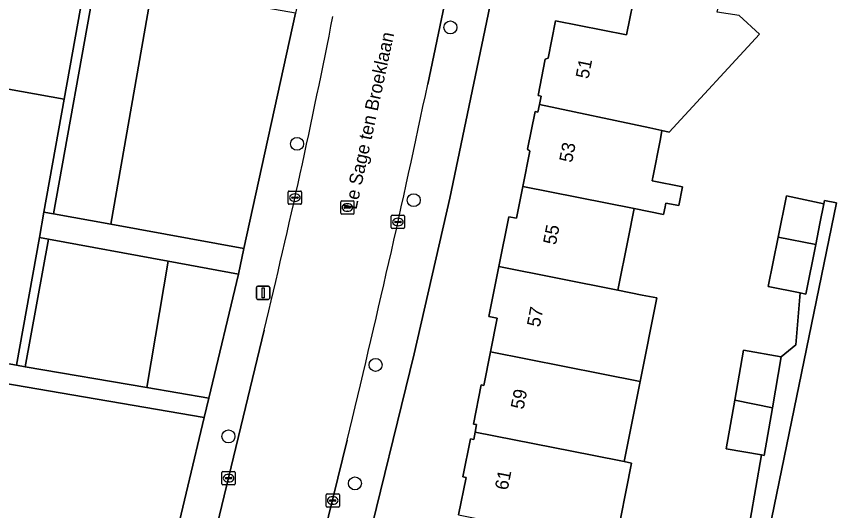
# Model space of a CAD drawing. Extents: x 161402 to 161933, y 381647 to 382315.
# Drawn here: x 161758.7 to 161820.4, y 381796.3 to 381833.6 of the extents above; entities that cross this region are included whole.
import ezdxf

# ---------------------------------------------------------------- set-up
doc = ezdxf.new("R2010")
doc.units = 0
for name, color, linetype in [('IMGEO_Boom', 7, 'Continuous'), ('IMGEO_Erf', 7, 'Continuous'), ('IMGEO_Groenvoorziening', 7, 'Continuous'), ('IMGEO_Kolk', 7, 'Continuous'), ('IMGEO_Lichtmast', 7, 'Continuous'), ('IMGEO_Openbare_ruimte_label', 7, 'Continuous'), ('IMGEO_Pand', 7, 'Continuous'), ('IMGEO_Pand_nummerreeks', 7, 'Continuous'), ('IMGEO_Rijbaan_lokaal_open', 7, 'Continuous'), ('IMGEO_Rioolput', 7, 'Continuous'), ('IMGEO_Voetpad_open', 7, 'Continuous')]:
    doc.layers.add(name, color=color, linetype=linetype)

msp = doc.modelspace()

# ---------------------------------------------------------------- linework, layer by layer
at = {"layer": 'IMGEO_Boom'}
for centre in [(161791.354, 381832.732), (161779.804, 381823.965), (161788.59, 381819.722), (161785.722, 381807.314), (161774.634, 381801.927), (161784.165, 381798.391)]:
    msp.add_circle(centre, 0.489, dxfattribs=at)
at = {"layer": 'IMGEO_Erf'}
for points in [[(161802.683, 381881.227), (161801.214, 381871.562), (161796.717, 381845.885), (161795.748, 381841.221), (161794.918, 381837.231), (161791.311, 381819.878), (161788.629, 381808.145), (161781.039, 381777.203)], [(161791.972, 381796.02), (161792.53, 381798.826), (161792.295, 381798.873), (161792.864, 381801.739), (161793.109, 381801.69), (161793.221, 381802.252), (161793.332, 381802.814), (161793.09, 381802.862), (161793.674, 381805.802), (161793.874, 381805.762), (161794.378, 381808.3), (161794.881, 381810.83), (161794.255, 381810.955), (161795.003, 381814.718), (161795.751, 381818.479), (161796.337, 381818.362), (161796.811, 381820.747), (161797.343, 381823.421), (161797.171, 381823.572), (161797.733, 381826.402), (161797.949, 381826.359), (161798.062, 381826.928), (161798.189, 381827.564), (161797.96, 381827.609), (161798.505, 381830.355), (161798.723, 381830.429), (161799.282, 381833.241), (161804.632, 381832.178), (161805.344, 381835.758)], [(161813.116, 381833.637), (161814.646, 381832.225), (161807.841, 381824.851), (161807.293, 381824.968), (161807.169, 381824.344), (161806.591, 381821.437), (161806.571, 381821.334), (161806.541, 381821.183), (161808.838, 381820.727), (161808.556, 381819.308), (161807.588, 381819.501), (161807.563, 381819.376), (161807.534, 381819.228), (161807.418, 381818.645), (161805.196, 381819.085), (161804.745, 381816.817), (161803.974, 381812.939), (161805.797, 381812.578), (161806.9, 381812.359), (161805.649, 381806.066), (161804.448, 381800.027), (161804.998, 381799.918), (161803.759, 381793.682)], [(161813.929, 381795.618), (161814.791, 381800.53), (161812.135, 381800.996), (161812.777, 381804.654), (161813.439, 381808.425), (161816.282, 381807.926), (161817.369, 381808.831), (161817.7, 381812.739), (161815.286, 381813.226), (161816.035, 381816.937), (161816.664, 381820.054), (161819.493, 381819.448), (161819.545, 381819.706), (161820.446, 381819.524), (161814.613, 381791.164)]]:
    msp.add_lwpolyline(points, dxfattribs=at)
at = {"layer": 'IMGEO_Groenvoorziening'}
for points in [[(161764.644, 381836.45), (161761.449, 381818.694), (161765.769, 381817.905), (161768.9, 381835.705)], [(161779.683, 381833.819), (161768.9, 381835.705), (161765.769, 381817.905), (161775.802, 381816.071)], [(161759.331, 381807.171), (161768.488, 381805.603), (161770.1, 381815.124), (161761.088, 381816.779)], [(161751.227, 381807.036), (161751.647, 381809.088), (161748.122, 381809.717), (161744.303, 381807.358), (161730.467, 381815.628), (161730.018, 381810.901), (161756.079, 381795.155), (161758.458, 381795.562), (161759.883, 381795.508), (161770.352, 381793.016), (161772.812, 381803.355)], [(161775.382, 381814.154), (161770.1, 381815.124), (161768.488, 381805.603), (161773.157, 381804.803)]]:
    msp.add_lwpolyline(points, close=True, dxfattribs=at)
at = {"layer": 'IMGEO_Kolk'}
for p, q in [((161779.141, 381819.484), (161779.141, 381820.336)), ((161779.216, 381820.41), (161780.068, 381820.41)), ((161779.629, 381820.19), (161779.654, 381820.19)), ((161780.142, 381820.336), (161780.142, 381819.484)), ((161779.4, 381819.904), (161779.4, 381819.916)), ((161779.838, 381819.867), (161779.44, 381819.867)), ((161779.443, 381819.953), (161779.841, 381819.953)), ((161779.652, 381819.63), (161779.627, 381819.63)), ((161779.884, 381819.916), (161779.884, 381819.904)), ((161780.068, 381819.41), (161779.216, 381819.41)), ((161786.903, 381817.655), (161786.903, 381818.507)), ((161786.978, 381818.581), (161787.83, 381818.581)), ((161787.391, 381818.361), (161787.416, 381818.361)), ((161787.904, 381818.507), (161787.904, 381817.655)), ((161787.162, 381818.075), (161787.162, 381818.087)), ((161787.6, 381818.038), (161787.202, 381818.038)), ((161787.205, 381818.124), (161787.603, 381818.124)), ((161787.414, 381817.801), (161787.389, 381817.801)), ((161787.646, 381818.087), (161787.646, 381818.075)), ((161787.83, 381817.581), (161786.978, 381817.581)), ((161774.148, 381798.356), (161774.148, 381799.208)), ((161774.223, 381799.282), (161775.075, 381799.282)), ((161775.149, 381799.208), (161775.149, 381798.356)), ((161774.407, 381798.776), (161774.407, 381798.788)), ((161774.845, 381798.739), (161774.447, 381798.739)), ((161774.45, 381798.825), (161774.848, 381798.825)), ((161774.636, 381799.062), (161774.661, 381799.062)), ((161774.891, 381798.788), (161774.891, 381798.776)), ((161775.075, 381798.282), (161774.223, 381798.282)), ((161774.659, 381798.502), (161774.634, 381798.502)), ((161781.987, 381796.671), (161781.987, 381797.523)), ((161782.062, 381797.597), (161782.914, 381797.597)), ((161782.475, 381797.377), (161782.5, 381797.377)), ((161782.988, 381797.523), (161782.988, 381796.671)), ((161782.246, 381797.091), (161782.246, 381797.103)), ((161782.684, 381797.054), (161782.286, 381797.054)), ((161782.289, 381797.14), (161782.687, 381797.14)), ((161782.498, 381796.817), (161782.473, 381796.817)), ((161782.73, 381797.103), (161782.73, 381797.091)), ((161782.914, 381796.597), (161782.062, 381796.597))]:
    msp.add_line(p, q, dxfattribs=at)
for points in [[(161779.141, 381819.484), (161779.141, 381820.336)], [(161779.216, 381820.41), (161780.068, 381820.41)], [(161780.142, 381820.336), (161780.142, 381819.484)], [(161780.068, 381819.41), (161779.216, 381819.41)], [(161786.903, 381817.655), (161786.903, 381818.507)], [(161786.978, 381818.581), (161787.83, 381818.581)], [(161787.904, 381818.507), (161787.904, 381817.655)], [(161787.83, 381817.581), (161786.978, 381817.581)], [(161774.148, 381798.356), (161774.148, 381799.208)], [(161774.223, 381799.282), (161775.075, 381799.282)], [(161775.149, 381799.208), (161775.149, 381798.356)], [(161775.075, 381798.282), (161774.223, 381798.282)], [(161781.987, 381796.671), (161781.987, 381797.523)], [(161782.062, 381797.597), (161782.914, 381797.597)], [(161782.988, 381797.523), (161782.988, 381796.671)], [(161782.914, 381796.597), (161782.062, 381796.597)]]:
    msp.add_lwpolyline(points, dxfattribs=at)
for centre, radius, start, end in [((161779.218, 381820.334), 0.0765, 91.55205, 178.44795), ((161779.218, 381820.334), 0.0765, 91.55205, 178.44795), ((161780.066, 381820.334), 0.0765, 1.55205, 88.44795), ((161780.066, 381820.334), 0.0765, 1.55205, 88.44795), ((161779.44, 381819.913), 0.0403, 85.87752, 175.75265), ((161779.437, 381819.903), 0.0366, 178.93798, 274.71019), ((161779.841, 381819.91), 0.043, 264.86636, 352.45326), ((161779.845, 381819.915), 0.0386, 1.73085, 96.63898), ((161779.218, 381819.486), 0.0765, 181.55205, 268.44795), ((161779.218, 381819.486), 0.0765, 181.55205, 268.44795), ((161780.066, 381819.486), 0.0765, 271.55205, 358.44795), ((161780.066, 381819.486), 0.0765, 271.55205, 358.44795), ((161786.98, 381818.505), 0.0765, 91.55205, 178.44795), ((161786.98, 381818.505), 0.0765, 91.55205, 178.44795), ((161787.828, 381818.505), 0.0765, 1.55205, 88.44795), ((161787.828, 381818.505), 0.0765, 1.55205, 88.44795), ((161787.202, 381818.084), 0.0403, 85.87752, 175.75265), ((161787.199, 381818.074), 0.0366, 178.93798, 274.71019), ((161787.603, 381818.081), 0.043, 264.86636, 352.45326), ((161787.607, 381818.086), 0.0386, 1.73085, 96.63898), ((161786.98, 381817.657), 0.0765, 181.55205, 268.44795), ((161786.98, 381817.657), 0.0765, 181.55205, 268.44795), ((161787.828, 381817.657), 0.0765, 271.55205, 358.44795), ((161787.828, 381817.657), 0.0765, 271.55205, 358.44795), ((161774.225, 381799.206), 0.0765, 91.55205, 178.44795), ((161774.225, 381799.206), 0.0765, 91.55205, 178.44795), ((161775.073, 381799.206), 0.0765, 1.55205, 88.44795), ((161775.073, 381799.206), 0.0765, 1.55205, 88.44795), ((161774.447, 381798.785), 0.0403, 85.87752, 175.75265), ((161774.444, 381798.775), 0.0366, 178.93798, 274.71019), ((161774.848, 381798.782), 0.043, 264.86636, 352.45326), ((161774.852, 381798.787), 0.0386, 1.73085, 96.63898), ((161774.225, 381798.358), 0.0765, 181.55205, 268.44795), ((161774.225, 381798.358), 0.0765, 181.55205, 268.44795), ((161775.073, 381798.358), 0.0765, 271.55205, 358.44795), ((161775.073, 381798.358), 0.0765, 271.55205, 358.44795), ((161782.064, 381797.521), 0.0765, 91.55205, 178.44795), ((161782.064, 381797.521), 0.0765, 91.55205, 178.44795), ((161782.912, 381797.521), 0.0765, 1.55205, 88.44795), ((161782.912, 381797.521), 0.0765, 1.55205, 88.44795), ((161782.286, 381797.1), 0.0403, 85.87752, 175.75265), ((161782.283, 381797.09), 0.0366, 178.93798, 274.71019), ((161782.687, 381797.097), 0.043, 264.86636, 352.45326), ((161782.691, 381797.102), 0.0386, 1.73085, 96.63898), ((161782.064, 381796.673), 0.0765, 181.55205, 268.44795), ((161782.064, 381796.673), 0.0765, 181.55205, 268.44795), ((161782.912, 381796.673), 0.0765, 271.55205, 358.44795), ((161782.912, 381796.673), 0.0765, 271.55205, 358.44795)]:
    msp.add_arc(centre, radius, start, end, dxfattribs=at)
for centre, major_axis, ratio, start_param, end_param in [((161779.628, 381819.91), (-0.387, 0.002), 0.722429, 4.712389, 7.853982), ((161779.653, 381819.91), (-0.39, 0.002), 0.717154, 1.570796, 4.712389), ((161787.39, 381818.081), (-0.387, 0.002), 0.722429, 4.712389, 7.853982), ((161787.415, 381818.081), (-0.39, 0.002), 0.717154, 1.570796, 4.712389), ((161774.635, 381798.782), (-0.387, 0.002), 0.722429, 4.712389, 7.853982), ((161774.66, 381798.782), (-0.39, 0.002), 0.717154, 1.570796, 4.712389), ((161782.474, 381797.097), (-0.387, 0.002), 0.722429, 4.712389, 7.853982), ((161782.499, 381797.097), (-0.39, 0.002), 0.717154, 1.570796, 4.712389)]:
    msp.add_ellipse(centre, major_axis=major_axis, ratio=ratio, start_param=start_param, end_param=end_param, dxfattribs=at)
at = {"layer": 'IMGEO_Lichtmast'}
for p, q in [((161776.753, 381812.35), (161776.753, 381813.15)), ((161776.753, 381813.15), (161776.753, 381812.35)), ((161776.853, 381813.25), (161777.643, 381813.25)), ((161777.643, 381813.25), (161776.853, 381813.25)), ((161777.743, 381813.15), (161777.743, 381812.35)), ((161777.743, 381812.35), (161777.743, 381813.15)), ((161777.643, 381812.25), (161776.853, 381812.25)), ((161776.853, 381812.25), (161777.643, 381812.25))]:
    msp.add_line(p, q, dxfattribs=at)
msp.add_lwpolyline([(161777.173, 381813.125), (161777.323, 381813.125), (161777.323, 381812.375), (161777.173, 381812.375), (161777.173, 381813.125)], dxfattribs=at)
for centre, start, end in [((161776.853, 381813.15), 90, 180), ((161776.853, 381813.15), 90, 180), ((161777.643, 381813.15), 0, 90), ((161777.643, 381813.15), 360, 90), ((161776.853, 381812.35), 180, 270), ((161776.853, 381812.35), 180, 270), ((161777.643, 381812.35), 270, 0), ((161777.643, 381812.35), 270, 0)]:
    msp.add_arc(centre, 0.1, start, end, dxfattribs=at)
at = {"layer": 'IMGEO_Pand'}
for points in [[(161755.181, 381849.282), (161751.604, 381829.233), (161762.257, 381827.332), (161763.907, 381836.579), (161764.278, 381838.655), (161765.835, 381847.381)], [(161814.646, 381832.225), (161813.116, 381833.637), (161811.453, 381833.871), (161811.638, 381834.801), (161810.288, 381835.006), (161805.344, 381835.758), (161804.632, 381832.178), (161799.282, 381833.241), (161798.723, 381830.429), (161798.505, 381830.355), (161797.96, 381827.609), (161798.189, 381827.564), (161798.062, 381826.928), (161806.384, 381825.162), (161807.293, 381824.968), (161807.841, 381824.851)], [(161751.604, 381829.233), (161748.122, 381809.717), (161751.647, 381809.088), (161754.999, 381808.489), (161754.904, 381807.957), (161758.68, 381807.283), (161760.397, 381816.906), (161760.739, 381818.824), (161762.257, 381827.332)], [(161807.293, 381824.968), (161806.384, 381825.162), (161798.062, 381826.928), (161797.949, 381826.359), (161797.733, 381826.402), (161797.171, 381823.572), (161797.343, 381823.421), (161796.811, 381820.747), (161805.196, 381819.085), (161807.418, 381818.645), (161807.534, 381819.228), (161807.563, 381819.376), (161807.588, 381819.501), (161808.556, 381819.308), (161808.838, 381820.727), (161806.541, 381821.183), (161806.571, 381821.334), (161806.591, 381821.437), (161807.169, 381824.344)], [(161805.196, 381819.085), (161796.811, 381820.747), (161796.337, 381818.362), (161795.751, 381818.479), (161795.003, 381814.718), (161803.974, 381812.939), (161804.745, 381816.817)], [(161819.195, 381817.973), (161819.493, 381819.448), (161816.664, 381820.054), (161816.035, 381816.937), (161818.873, 381816.374)], [(161818.873, 381816.374), (161816.035, 381816.937), (161815.286, 381813.226), (161817.7, 381812.739), (161818.122, 381812.654)], [(161806.9, 381812.359), (161805.797, 381812.578), (161803.974, 381812.939), (161795.003, 381814.718), (161794.255, 381810.955), (161794.881, 381810.83), (161794.378, 381808.3), (161802.744, 381806.642), (161805.649, 381806.066)], [(161805.649, 381806.066), (161802.744, 381806.642), (161794.378, 381808.3), (161793.874, 381805.762), (161793.674, 381805.802), (161793.09, 381802.862), (161793.332, 381802.814), (161793.221, 381802.252), (161802.044, 381800.503), (161804.448, 381800.027)], [(161812.777, 381804.654), (161815.609, 381804.092), (161816.282, 381807.926), (161813.439, 381808.425)], [(161815.609, 381804.092), (161812.777, 381804.654), (161812.135, 381800.996), (161814.791, 381800.53), (161814.978, 381800.497)], [(161804.448, 381800.027), (161802.044, 381800.503), (161793.221, 381802.252), (161793.109, 381801.69), (161792.864, 381801.739), (161792.295, 381798.873), (161792.53, 381798.826), (161791.972, 381796.02), (161800.397, 381794.349), (161802.645, 381793.903), (161803.759, 381793.682), (161804.998, 381799.918)]]:
    msp.add_lwpolyline(points, close=True, dxfattribs=at)
at = {"layer": 'IMGEO_Rijbaan_lokaal_open'}
for points in [[(161789.643, 381828.457), (161790.913, 381834.452), (161793.119, 381845.579), (161793.286, 381846.409), (161794.937, 381855.018), (161786.986, 381856.479), (161786.906, 381856.042)], [(161777.321, 381809.926), (161773.259, 381793.093), (161773.151, 381792.659), (161771.65, 381786.618), (161770.862, 381783.591), (161778.621, 381781.514), (161783.566, 381801.642)]]:
    msp.add_lwpolyline(points, dxfattribs=at)
for centre, radius, start, end in [((161240.294, 381940.065), 552.57, 346.378, 348.88744), ((160980.917, 381997.64), 826.233, 346.27755, 348.1843)]:
    msp.add_arc(centre, radius, start, end, dxfattribs=at)
at = {"layer": 'IMGEO_Rioolput'}
for p, q in [((161783.091, 381818.745), (161783.091, 381819.597)), ((161783.166, 381819.671), (161784.018, 381819.671)), ((161784.092, 381819.597), (161784.092, 381818.745)), ((161783.35, 381819.165), (161783.35, 381819.177)), ((161783.788, 381819.128), (161783.39, 381819.128)), ((161783.393, 381819.214), (161783.791, 381819.214)), ((161783.579, 381819.451), (161783.604, 381819.451)), ((161783.834, 381819.177), (161783.834, 381819.165)), ((161784.018, 381818.671), (161783.166, 381818.671)), ((161783.602, 381818.891), (161783.577, 381818.891))]:
    msp.add_line(p, q, dxfattribs=at)
for points in [[(161783.091, 381818.745), (161783.091, 381819.597)], [(161783.166, 381819.671), (161784.018, 381819.671)], [(161784.092, 381819.597), (161784.092, 381818.745)], [(161784.018, 381818.671), (161783.166, 381818.671)]]:
    msp.add_lwpolyline(points, dxfattribs=at)
for centre, radius, start, end in [((161783.168, 381819.595), 0.0765, 91.55205, 178.44795), ((161783.168, 381819.595), 0.0765, 91.55205, 178.44795), ((161784.016, 381819.595), 0.0765, 1.55205, 88.44795), ((161784.016, 381819.595), 0.0765, 1.55205, 88.44795), ((161783.39, 381819.174), 0.0403, 85.87752, 175.75265), ((161783.387, 381819.164), 0.0366, 178.93798, 274.71019), ((161783.791, 381819.171), 0.043, 264.86636, 352.45326), ((161783.795, 381819.176), 0.0386, 1.73085, 96.63898), ((161783.168, 381818.747), 0.0765, 181.55205, 268.44795), ((161783.168, 381818.747), 0.0765, 181.55205, 268.44795), ((161784.016, 381818.747), 0.0765, 271.55205, 358.44795), ((161784.016, 381818.747), 0.0765, 271.55205, 358.44795)]:
    msp.add_arc(centre, radius, start, end, dxfattribs=at)
for centre, major_axis, ratio, start_param, end_param in [((161783.578, 381819.171), (-0.387, 0.002), 0.722429, 4.712389, 7.853982), ((161783.603, 381819.171), (-0.39, 0.002), 0.717154, 1.570796, 4.712389)]:
    msp.add_ellipse(centre, major_axis=major_axis, ratio=ratio, start_param=start_param, end_param=end_param, dxfattribs=at)
at = {"layer": 'IMGEO_Voetpad_open'}
for points in [[(161807.058, 381942.789), (161806.923, 381941.638), (161805.889, 381933.665), (161804.496, 381922.134), (161803.877, 381917.126), (161803.538, 381914.387), (161803.118, 381910.861), (161801.89, 381901.53), (161801.051, 381895.224), (161800.123, 381888.098), (161798.914, 381879.502), (161797.756, 381871.795), (161795.424, 381857.71), (161795.166, 381856.272), (161794.937, 381855.018), (161793.286, 381846.409), (161793.776, 381846.311), (161791.404, 381834.353), (161790.913, 381834.452), (161789.643, 381828.457)], [(161778.317, 381767.408), (161778.698, 381768.78), (161781.039, 381777.203), (161788.629, 381808.145), (161791.311, 381819.878), (161794.918, 381837.231), (161795.748, 381841.221), (161796.717, 381845.885), (161801.214, 381871.562), (161802.683, 381881.227), (161808.066, 381922.168), (161810.3, 381942.403)], [(161789.857, 381865.169), (161788.553, 381865.406), (161788.629, 381865.767), (161786.294, 381868.013), (161785.953, 381866.129), (161785.679, 381864.617), (161783.9, 381855.4), (161783.519, 381853.426), (161780.118, 381835.806), (161779.683, 381833.819), (161775.802, 381816.071), (161775.382, 381814.154), (161773.157, 381804.803), (161772.812, 381803.355), (161770.352, 381793.016), (161772.094, 381792.597), (161772.163, 381792.892), (161773.151, 381792.659), (161773.259, 381793.093), (161777.321, 381809.926)], [(161814.613, 381791.164), (161820.446, 381819.524), (161819.545, 381819.706), (161819.493, 381819.448), (161819.195, 381817.973), (161818.873, 381816.374), (161818.122, 381812.654), (161817.7, 381812.739), (161817.369, 381808.831), (161816.282, 381807.926), (161815.609, 381804.092), (161814.978, 381800.497), (161814.791, 381800.53), (161813.929, 381795.618)], [(161783.566, 381801.642), (161778.621, 381781.514), (161777.931, 381778.837), (161776.586, 381773.699), (161777.069, 381773.571), (161776.117, 381770), (161775.635, 381770.131), (161774.891, 381767.424), (161775.371, 381767.287), (161774.365, 381763.678), (161773.885, 381763.815), (161769.877, 381750), (161769.386, 381748.371), (161767.418, 381741.929)]]:
    msp.add_lwpolyline(points, dxfattribs=at)
for points in [[(161763.907, 381836.579), (161762.257, 381827.332), (161760.739, 381818.824), (161761.449, 381818.694), (161764.644, 381836.45)], [(161765.769, 381817.905), (161761.449, 381818.694), (161760.739, 381818.824), (161760.397, 381816.906), (161761.088, 381816.779), (161770.1, 381815.124), (161775.382, 381814.154), (161775.802, 381816.071)], [(161758.68, 381807.283), (161759.331, 381807.171), (161761.088, 381816.779), (161760.397, 381816.906)], [(161759.331, 381807.171), (161758.68, 381807.283), (161754.904, 381807.957), (161754.999, 381808.489), (161751.647, 381809.088), (161751.227, 381807.036), (161772.812, 381803.355), (161773.157, 381804.803), (161768.488, 381805.603)]]:
    msp.add_lwpolyline(points, close=True, dxfattribs=at)
for centre, radius, start, end in [((161240.294, 381940.065), 552.57, 346.378, 348.88744), ((160980.917, 381997.64), 826.233, 346.27755, 348.1843)]:
    msp.add_arc(centre, radius, start, end, dxfattribs=at)

# ---------------------------------------------------------------- texts
at = {"layer": 'IMGEO_Openbare_ruimte_label'}
msp.add_text('Le Sage ten Broeklaan', height=1, rotation=77.88124, dxfattribs=at).set_placement((161784.271, 381818.964))
at = {"layer": 'IMGEO_Pand_nummerreeks'}
for s, p in [('51', (161801.754, 381828.81)), ('53', (161800.516, 381822.504)), ('55', (161799.299, 381816.308)), ('57', (161798.081, 381810.113)), ('59', (161796.864, 381803.917)), ('61', (161795.668, 381797.831))]:
    msp.add_text(s, height=1, rotation=78.88483, dxfattribs=at).set_placement(p)

doc.saveas('drawing.dxf')
